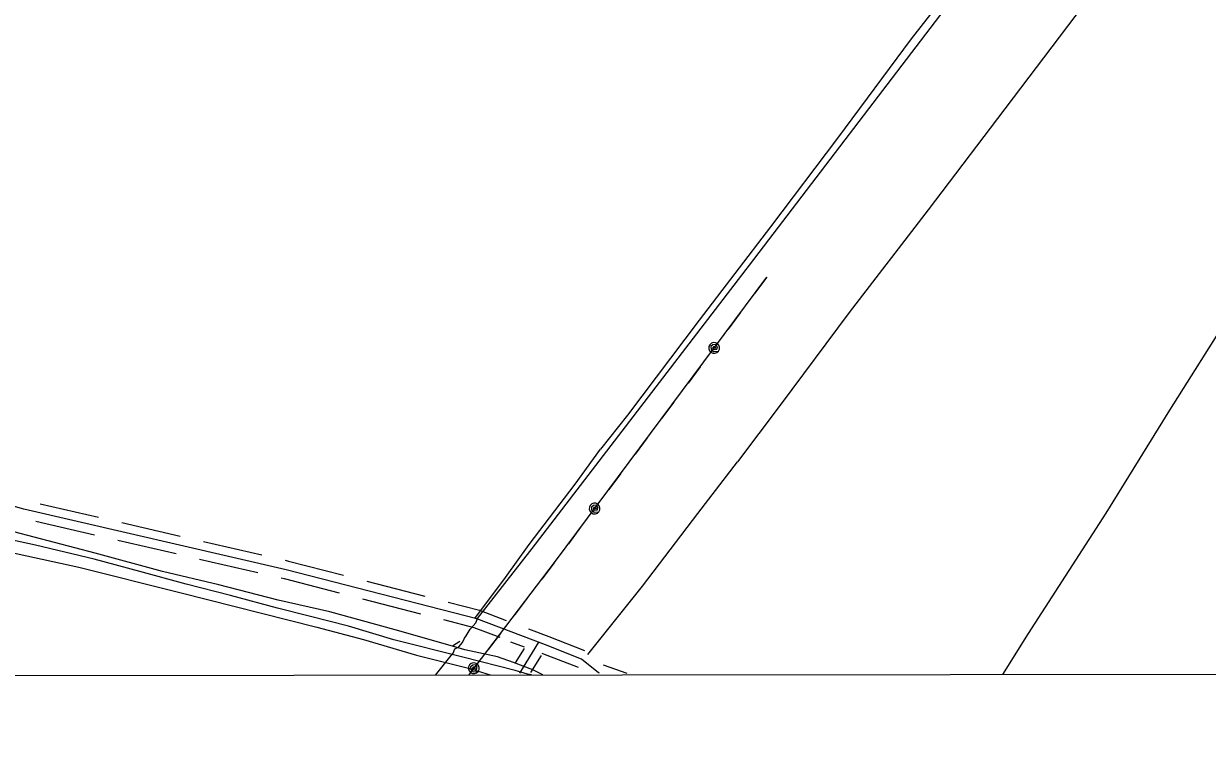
# Model space of a CAD drawing. Extents: x 3297716 to 3335574, y 688621 to 713991.
# Drawn here: x 3312600 to 3314575, y 701028 to 702237 of the extents above; entities that cross this region are included whole.
import ezdxf

# ---------------------------------------------------------------- set-up
doc = ezdxf.new("R2010")
doc.units = 0
for name, color, linetype in [('V-ANNO-SYMB', 7, 'Continuous'), ('V-DTCH-CNTR', 7, 'Continuous'), ('V-ROAD-CNTR', 7, 'Continuous'), ('V-TOPO-SHOR', 7, 'Continuous'), ('V-UTIL-LINE', 7, 'Continuous')]:
    doc.layers.add(name, color=color, linetype=linetype)

msp = doc.modelspace()

# ---------------------------------------------------------------- linework, layer by layer
at = {"layer": 'V-ANNO-SYMB'}
msp.add_lwpolyline([(3302105.1, 701138.8), (3314693.3, 701151.6), (3314697, 697555.6), (3302108.8, 697542.8)], close=True, dxfattribs=at)
at = {"layer": 'V-DTCH-CNTR'}
msp.add_lwpolyline([(3310636.3, 701843.8), (3310668.5, 701838.2), (3310729.9, 701831.3), (3310820.2, 701811.5), (3311018.6, 701761.4), (3311182.6, 701722.1), (3311348.7, 701676.5), (3311565.7, 701618.9), (3311602.8, 701607.1), (3311616.5, 701602.7), (3311766.1, 701568.7), (3311900.1, 701536), (3312151.3, 701466.6), (3312262.8, 701443.5), (3312450.7, 701391.4), (3312544.1, 701362.2), (3312692.6, 701330.4), (3312860.8, 701287.9), (3313089.3, 701230.1), (3313167.1, 701209.5), (3313255.4, 701183.5), (3313342.6, 701161.7), (3313378.8, 701150.3)], dxfattribs=at)
at = {"layer": 'V-ROAD-CNTR'}
for points in [[(3313560.9, 701153.4), (3313559.5, 701153.8), (3313531, 701176.9), (3313471.1, 701200.4), (3313356.1, 701243.9), (3313038.4, 701325.8), (3312600.6, 701426.7), (3312200.5, 701538.7), (3311944.6, 701609.5), (3311658.1, 701689), (3311555.6, 701716.1), (3311123.3, 701811.2), (3310905.8, 701874.9), (3310685.2, 701921.5), (3310642, 701939.1)], [(3312627.6, 701435.9), (3312725, 701413.5)], [(3312620.8, 701406.7), (3312718.3, 701384.2)], [(3312764, 701404.5), (3312861.4, 701382)], [(3312757.3, 701375.2), (3312854.7, 701352.8)], [(3312900.4, 701373), (3312997.9, 701350.6)], [(3312893.7, 701343.8), (3312991.1, 701321.3)], [(3313036.8, 701341.6), (3313042, 701340.4), (3313134.1, 701316.7)], [(3313030.1, 701312.4), (3313034.8, 701311.3), (3313126.6, 701287.6)], [(3313172.8, 701306.7), (3313269.7, 701281.7)], [(3313165.3, 701277.6), (3313262.2, 701252.6)], [(3313308.4, 701271.7), (3313360.6, 701258.2), (3313405.2, 701241.4)], [(3313300.9, 701242.7), (3313351.5, 701229.6), (3313394.6, 701213.3)], [(3313442.6, 701227.2), (3313476.5, 701214.4), (3313536.1, 701191.1)], [(3313412.5, 701205.7), (3313435.2, 701197.1)], [(3313459.4, 701204.8), (3313427.2, 701153.2)], [(3313435.2, 701194.3), (3313420.2, 701170.4)], [(3313463.4, 701182.9), (3313445.7, 701154.5)], [(3313464.8, 701186.8), (3313465.7, 701186.4), (3313525.1, 701163.1)], [(3313567.1, 701167.1), (3313606.6, 701153.4)], [(3313606.6, 701153.4), (3313606.6, 701153.4)], [(3313606.6, 701153.4), (3313606.6, 701153.4)], [(3313606.6, 701153.4), (3313606.6, 701153.4)], [(3313606.6, 701153.4), (3313606.6, 701153.4)], [(3313606.6, 701153.4), (3313606.6, 701153.4)], [(3313606.6, 701153.4), (3313606.6, 701153.4)], [(3313606.6, 701153.4), (3313606.6, 701153.4)], [(3313606.6, 701153.4), (3313606.6, 701153.4)], [(3313606.6, 701153.4), (3313606.6, 701153.4)], [(3313606.6, 701153.4), (3313606.6, 701153.4)], [(3313606.6, 701153.4), (3313606.6, 701153.4)], [(3313606.6, 701153.4), (3313606.6, 701153.4)], [(3313606.6, 701153.4), (3313606.6, 701153.4)], [(3313606.6, 701153.4), (3313606.6, 701153.4)], [(3313606.6, 701153.4), (3313606.6, 701153.4)], [(3313606.6, 701153.4), (3313606.6, 701153.4)], [(3313606.6, 701153.4), (3313606.6, 701153.4)], [(3313606.6, 701153.4), (3313606.6, 701153.4)], [(3313606.6, 701153.4), (3313606.6, 701153.4)], [(3313606.6, 701153.4), (3313606.6, 701153.4)], [(3313606.6, 701153.4), (3313606.6, 701153.4)], [(3313606.6, 701153.4), (3313606.6, 701153.4)], [(3313606.6, 701153.4), (3313606.6, 701153.4)], [(3313606.6, 701153.4), (3313606.6, 701153.4)], [(3313606.6, 701153.4), (3313606.6, 701153.4)], [(3313606.6, 701153.4), (3313606.6, 701153.4)], [(3313606.6, 701153.4), (3313606.6, 701153.4)], [(3313606.6, 701153.4), (3313606.6, 701153.4)], [(3313606.6, 701153.4), (3313606.6, 701153.4)], [(3313606.6, 701153.4), (3313606.6, 701153.4)], [(3313606.6, 701153.4), (3313606.6, 701153.4)], [(3313606.6, 701153.4), (3313606.6, 701153.4)], [(3313606.6, 701153.4), (3313606.6, 701153.4)], [(3313606.6, 701153.4), (3313606.6, 701153.4)], [(3313606.6, 701153.4), (3313606.6, 701153.4)], [(3313606.6, 701153.4), (3313606.6, 701153.4)], [(3313606.6, 701153.4), (3313606.6, 701153.4)], [(3313606.6, 701153.4), (3313606.6, 701153.4)], [(3313606.6, 701153.4), (3313606.6, 701153.4)], [(3313606.6, 701153.4), (3313606.6, 701153.4)], [(3313606.6, 701153.4), (3313606.6, 701153.4)], [(3313606.6, 701153.4), (3313606.6, 701153.4)], [(3313606.6, 701153.4), (3313606.6, 701153.4)], [(3313606.6, 701153.4), (3313606.6, 701153.4)], [(3313606.6, 701153.4), (3313606.6, 701153.4)], [(3313606.6, 701153.4), (3313606.6, 701153.4)], [(3313606.6, 701153.4), (3313606.6, 701153.4)], [(3313606.6, 701153.4), (3313606.7, 701153.4)], [(3313606.7, 701153.4), (3313606.7, 701153.4)], [(3313606.7, 701153.4), (3313606.7, 701153.4)], [(3313606.7, 701153.4), (3313606.7, 701153.4)], [(3313606.7, 701153.4), (3313606.7, 701153.4)], [(3313606.7, 701153.4), (3313606.7, 701153.4)], [(3313606.7, 701153.4), (3313606.7, 701153.4)], [(3313606.7, 701153.4), (3313606.7, 701153.4)], [(3313606.7, 701153.4), (3313606.7, 701153.4)], [(3313606.7, 701153.4), (3313606.7, 701153.4)], [(3313606.7, 701153.4), (3313606.7, 701153.4)], [(3313606.7, 701153.4), (3313606.7, 701153.4)], [(3313606.7, 701153.4), (3313606.7, 701153.4)], [(3313606.7, 701153.4), (3313606.7, 701153.4)], [(3313606.7, 701153.4), (3313606.7, 701153.4)], [(3313606.7, 701153.4), (3313606.7, 701153.4)], [(3313606.7, 701153.4), (3313606.7, 701153.4)], [(3313606.7, 701153.4), (3313606.7, 701153.4)], [(3313606.7, 701153.4), (3313606.7, 701153.4)], [(3313606.7, 701153.4), (3313606.7, 701153.4)], [(3313606.7, 701153.4), (3313606.7, 701153.4)], [(3313606.7, 701153.4), (3313606.7, 701153.4)], [(3313606.7, 701153.4), (3313606.7, 701153.4)], [(3313606.7, 701153.4), (3313606.7, 701153.4)], [(3313606.7, 701153.4), (3313606.7, 701153.4)], [(3313606.7, 701153.4), (3313606.7, 701153.4)], [(3313606.7, 701153.4), (3313606.7, 701153.4)], [(3313606.7, 701153.4), (3313606.7, 701153.4)], [(3313606.7, 701153.4), (3313606.7, 701153.4)], [(3313606.7, 701153.4), (3313606.7, 701153.4)], [(3313606.7, 701153.4), (3313606.7, 701153.4)], [(3313606.7, 701153.4), (3313606.7, 701153.4)], [(3313606.7, 701153.4), (3313606.7, 701153.4)], [(3313606.7, 701153.4), (3313606.7, 701153.4)], [(3313606.7, 701153.4), (3313606.7, 701153.4)], [(3313606.7, 701153.4), (3313606.7, 701153.4)], [(3313606.7, 701153.4), (3313606.7, 701153.4)], [(3313606.7, 701153.4), (3313606.7, 701153.4)], [(3313606.7, 701153.4), (3313606.7, 701153.4)], [(3313606.7, 701153.4), (3313606.7, 701153.4)], [(3313606.7, 701153.4), (3313606.7, 701153.4)], [(3313606.7, 701153.4), (3313606.7, 701153.4)], [(3313606.7, 701153.4), (3313606.7, 701153.4)], [(3313606.7, 701153.4), (3313606.7, 701153.4)], [(3313606.7, 701153.4), (3313606.7, 701153.4)], [(3313606.7, 701153.4), (3313606.7, 701153.4)], [(3313606.7, 701153.4), (3313606.7, 701153.4)], [(3313606.7, 701153.4), (3313606.7, 701153.4)], [(3313606.7, 701153.4), (3313606.7, 701153.4)], [(3313606.7, 701153.4), (3313606.7, 701153.4)], [(3313606.7, 701153.4), (3313606.7, 701153.4)], [(3313606.7, 701153.4), (3313606.7, 701153.4)], [(3313606.7, 701153.4), (3313606.7, 701153.4)], [(3313606.7, 701153.4), (3313606.7, 701153.4)], [(3313606.7, 701153.4), (3313606.7, 701153.4)], [(3313606.7, 701153.4), (3313606.7, 701153.4)], [(3313606.7, 701153.4), (3313606.7, 701153.4)], [(3313606.7, 701153.4), (3313606.7, 701153.4)], [(3313606.7, 701153.4), (3313606.7, 701153.4)], [(3313606.7, 701153.4), (3313606.7, 701153.4)], [(3313606.7, 701153.4), (3313606.7, 701153.4)], [(3313606.7, 701153.4), (3313606.7, 701153.4)], [(3313606.7, 701153.4), (3313606.7, 701153.4)], [(3313606.7, 701153.4), (3313606.7, 701153.4)], [(3313606.7, 701153.4), (3313606.7, 701153.4)], [(3313606.7, 701153.4), (3313606.7, 701153.4)], [(3313606.7, 701153.4), (3313606.7, 701153.4)], [(3313606.7, 701153.4), (3313606.7, 701153.4)], [(3313606.7, 701153.4), (3313606.7, 701153.4)], [(3313606.7, 701153.4), (3313606.7, 701153.4)], [(3313606.7, 701153.4), (3313606.7, 701153.4)], [(3313606.7, 701153.4), (3313606.7, 701153.4)], [(3313606.7, 701153.4), (3313606.7, 701153.4)], [(3313606.7, 701153.4), (3313606.7, 701153.4)], [(3313606.7, 701153.4), (3313606.7, 701153.4)], [(3313606.7, 701153.4), (3313606.7, 701153.4)], [(3313606.7, 701153.4), (3313606.7, 701153.4)], [(3313606.7, 701153.4), (3313606.7, 701153.4)], [(3313606.7, 701153.4), (3313606.7, 701153.4)], [(3313606.7, 701153.4), (3313606.7, 701153.4)], [(3313606.7, 701153.4), (3313606.7, 701153.4)], [(3313606.7, 701153.4), (3313606.7, 701153.4)], [(3313606.7, 701153.4), (3313606.7, 701153.4)], [(3313606.7, 701153.4), (3313606.7, 701153.4)], [(3313606.7, 701153.4), (3313606.7, 701153.4)], [(3313606.7, 701153.4), (3313606.7, 701153.4)], [(3313606.7, 701153.4), (3313606.7, 701153.4)], [(3313606.7, 701153.4), (3313606.7, 701153.4)], [(3313606.7, 701153.4), (3313606.7, 701153.4)], [(3313606.7, 701153.4), (3313606.7, 701153.4)], [(3313606.7, 701153.4), (3313606.7, 701153.4)], [(3313606.7, 701153.4), (3313606.7, 701153.4)]]:
    msp.add_lwpolyline(points, dxfattribs=at)
at = {"layer": 'V-TOPO-SHOR'}
msp.add_line((3313327.7, 701206), (3313315.8, 701198.2), dxfattribs=at)
for points in [[(3314203.8, 703091.8), (3314383.9, 703044.1), (3314632.9, 702974.2), (3314643.3, 702970.2), (3314646.8, 702966.2), (3314645.2, 702960.6), (3314556.5, 702839.1), (3314430.5, 702674.9), (3314382.3, 702607.7), (3314288.4, 702484), (3314193.9, 702356.5), (3314081.1, 702211.8), (3313957.9, 702046), (3313846.2, 701897.9), (3313727.3, 701742.1), (3313607.5, 701583.9), (3313562.6, 701527)], [(3314830.1, 702873.2), (3314728.4, 702743.9), (3314598.2, 702563.8), (3314483.6, 702420.8), (3314354, 702248.7), (3314225, 702079), (3314109.2, 701926.4), (3313977.5, 701755.2), (3313862.5, 701600.5), (3313791.2, 701506.1)], [(3314709.5, 701906.7), (3314613.7, 701753.4), (3314512, 701592.3), (3314405.8, 701420.3), (3314276.1, 701219.7), (3314233.2, 701151.2)], [(3313420.3, 701157.7), (3313332.9, 701179.8), (3313218.1, 701209), (3313142, 701231.7), (3313076.4, 701248.4), (3313023.7, 701261.6), (3312945.2, 701282.9), (3312871.5, 701301.8), (3312794.3, 701322.8), (3312717.9, 701343.4), (3312620.3, 701367), (3312542.7, 701383.4), (3312535, 701385), (3312459.9, 701405.6), (3312344.1, 701439.9), (3312210.8, 701473.1), (3312146, 701488.1), (3312135, 701490.7), (3312049, 701512.8), (3312018.9, 701521.8)], [(3313466.3, 701150.4), (3313449.6, 701159), (3313417.7, 701171.3), (3313390.6, 701180.8), (3313336.2, 701192.3), (3313315.8, 701198.2), (3313220, 701225.7), (3313111.2, 701255.5), (3313024.9, 701275.2), (3312926, 701300.9), (3312831.8, 701322.7), (3312719.4, 701353.6), (3312583.8, 701389.2), (3312460.1, 701419.9), (3312341.8, 701452.2), (3312238.8, 701478.6), (3312172.2, 701496.7), (3312152.2, 701504.5), (3312131.8, 701504.7), (3312071.6, 701521), (3312032.8, 701531.7)], [(3313353.2, 701244.4), (3313404.1, 701312.7), (3313443.5, 701368), (3313520.3, 701468.4), (3313562.6, 701527)], [(3313541.6, 701184.7), (3313632.7, 701298.4), (3313725, 701419.8), (3313791.2, 701506.1)], [(3313447.6, 701150.4), (3313441, 701151.6), (3313420.3, 701157.7)]]:
    msp.add_lwpolyline(points, dxfattribs=at)
at = {"layer": 'V-UTIL-LINE'}
for points in [[(3313354.4, 701237.4), (3313357.6, 701244.7), (3313448.8, 701361.2), (3313810.9, 701834.3), (3314144.6, 702271), (3314475.1, 702707.7), (3314704.9, 702951.7)], [(3313342.7, 701150.2), (3313487.7, 701340.4), (3313839.9, 701813.9)], [(3313839.9, 701813.9), (3313819.6, 701786.6)], [(3313795.7, 701754.5), (3313775.4, 701727.2)], [(3313752.2, 701695.9), (3313755, 701695.8), (3313753.8, 701697.8), (3313751, 701697.8), (3313749.5, 701695.3), (3313752.2, 701693.1), (3313756.8, 701693.7), (3313757.7, 701697.9), (3313754.7, 701701.7), (3313750.2, 701701.3), (3313746.8, 701698.4), (3313747, 701693.5), (3313751.2, 701690), (3313759.4, 701690.6), (3313760.9, 701693.7), (3313761.1, 701697.3), (3313759.9, 701700.6), (3313757.5, 701703.2), (3313754.4, 701704.7), (3313750.9, 701704.9), (3313747.5, 701703.7), (3313744.9, 701701.3), (3313743.4, 701698.1), (3313743.3, 701694.6), (3313744.4, 701691.3), (3313746.8, 701688.7), (3313750, 701687.2), (3313753.5, 701687), (3313756.8, 701688.2), (3313759.4, 701690.6)], [(3313728.9, 701664.7), (3313708.6, 701637.4)], [(3313684.7, 701605.3), (3313664.4, 701578)], [(3313640.6, 701545.9), (3313620.3, 701518.6)], [(3313596.4, 701486.5), (3313576.1, 701459.3)], [(3313552.8, 701428), (3313555.7, 701427.9), (3313554.4, 701429.8), (3313551.7, 701429.8), (3313550.2, 701427.3), (3313552.8, 701425.2), (3313557.5, 701425.7), (3313558.4, 701429.9), (3313555.4, 701433.7), (3313550.8, 701433.3), (3313547.4, 701430.4), (3313547.7, 701425.6), (3313551.9, 701422), (3313560, 701422.6), (3313561.5, 701425.8), (3313561.7, 701429.3), (3313560.5, 701432.6), (3313558.2, 701435.2), (3313555, 701436.7), (3313551.5, 701436.9), (3313548.2, 701435.7), (3313545.6, 701433.3), (3313544.1, 701430.2), (3313543.9, 701426.7), (3313545.1, 701423.3), (3313547.4, 701420.7), (3313550.6, 701419.2), (3313554.1, 701419.1), (3313557.4, 701420.2), (3313560, 701422.6)], [(3313529.5, 701396.7), (3313509.2, 701369.4)], [(3313485.3, 701337.3), (3313464.7, 701310.3)], [(3313440.5, 701278.5), (3313419.9, 701251.4)], [(3313287.4, 701150.2), (3313313.5, 701182.8), (3313316.6, 701186.5), (3313319.8, 701193.8), (3313326.1, 701197.4), (3313332.4, 701204.7), (3313335.5, 701212), (3313338.7, 701215.6), (3313345, 701226.5), (3313354.4, 701237.4)], [(3313395.6, 701219.6), (3313375, 701192.6)], [(3313351.3, 701161.6), (3313354.2, 701161.4), (3313353, 701163.4), (3313350.2, 701163.5), (3313348.7, 701161), (3313351.3, 701158.8), (3313356, 701159.3), (3313356.9, 701163.4), (3313354, 701167.3), (3313349.4, 701166.9), (3313346, 701164), (3313346.2, 701159.2), (3313350.4, 701155.6), (3313358.5, 701156.1), (3313360, 701159.3), (3313360.3, 701162.8), (3313359.1, 701166.1), (3313356.8, 701168.7), (3313353.6, 701170.3), (3313350.1, 701170.5), (3313346.8, 701169.4), (3313344.2, 701167), (3313342.6, 701163.9), (3313342.4, 701160.4), (3313343.6, 701157.1), (3313345.9, 701154.4), (3313349, 701152.9), (3313352.5, 701152.7), (3313355.9, 701153.8), (3313358.5, 701156.1)]]:
    msp.add_lwpolyline(points, dxfattribs=at)

doc.saveas('drawing.dxf')
